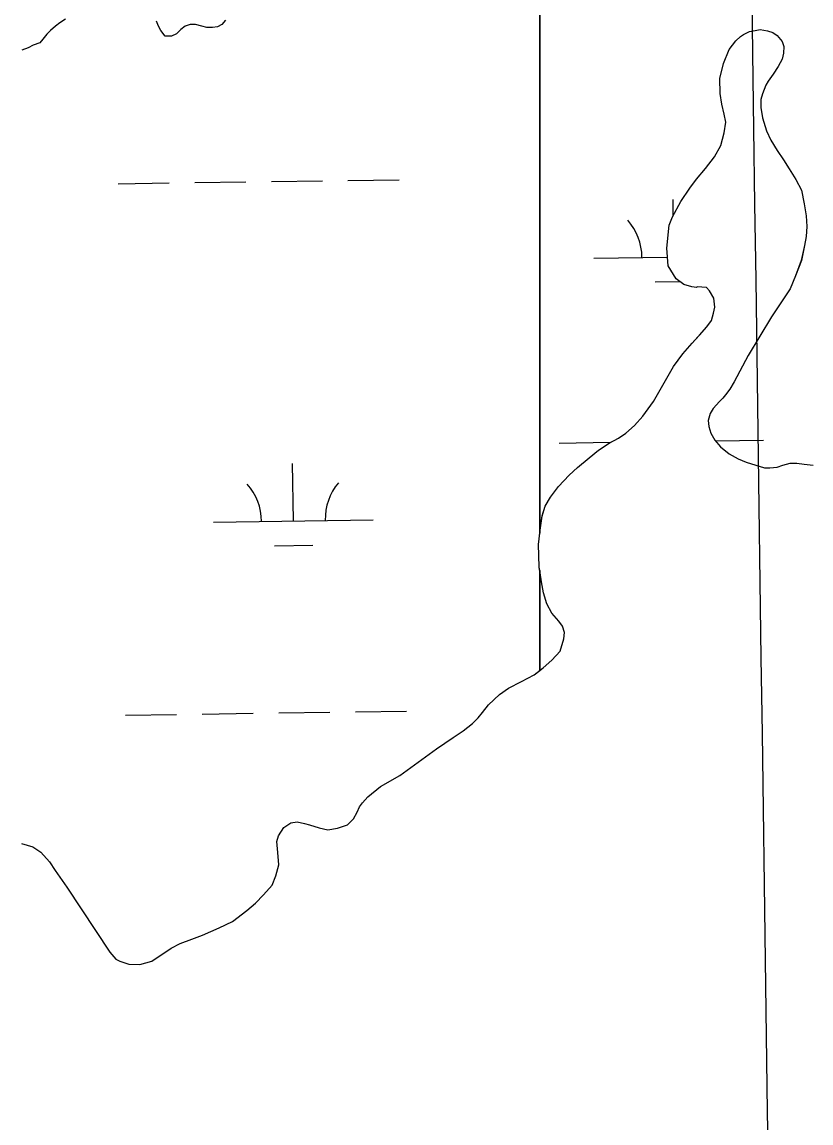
# Model space of a CAD drawing. Extents: x 3767014 to 3805179, y 361544 to 387384.
# Drawn here: x 3789314 to 3789808, y 369061 to 369750 of the extents above; entities that cross this region are included whole.
import ezdxf

# ---------------------------------------------------------------- set-up
doc = ezdxf.new("R2010")
doc.units = 0
for name, color, linetype in [('V-GRID-MAJR', 7, 'Continuous'), ('V-RIVR-EDGE', 7, 'Continuous'), ('V-TOPO-SHOR', 7, 'Continuous'), ('V-WETL-SWMP', 7, 'Continuous')]:
    doc.layers.add(name, color=color, linetype=linetype)

msp = doc.modelspace()

# ---------------------------------------------------------------- linework, layer by layer
at = {"layer": 'V-GRID-MAJR'}
msp.add_spline([(3789806.62, 367223.106), (3789722.043, 373279.937), (3789637.419, 379340.141), (3789552.795, 385400.346), (3789552.748, 385403.717)], degree=3, dxfattribs=at)
at = {"layer": 'V-RIVR-EDGE'}
msp.add_spline([(3785266.865, 377529.211), (3785342.8, 377494.248), (3785391.258, 377467.439), (3785439.72, 377442.249), (3785475.246, 377418.707), (3785525.316, 377389.469), (3785575.383, 377359.422), (3785621.413, 377331.811), (3785722.351, 377269.288), (3785796.661, 377231.094), (3785852.385, 377199.415), (3785928.324, 377166.069), (3785964.678, 377149.804), (3786028.506, 377124.576), (3786060.018, 377113.175), (3786092.316, 377092.068), (3786117.34, 377073.405), (3786135.083, 377053.143), (3786154.458, 377039.347), (3786176.258, 377024.735), (3786206.946, 377006.867), (3786256.211, 376979.248), (3786328.098, 376942.677), (3786374.949, 376919.917), (3786491.265, 376862.208), (3786553.467, 376833.749), (3786619.713, 376805.279), (3786729.589, 376759.718), (3786796.656, 376736.099), (3786845.136, 376718.187), (3786867.767, 376712.469), (3787003.51, 376661.992), (3787089.16, 376631.048), (3787163.496, 376603.367), (3787230.559, 376578.13), (3787257.223, 376568.359), (3787300.044, 376551.27), (3787354.992, 376532.533), (3787409.127, 376512.181), (3787544.074, 376466.558), (3787612.756, 376442.126), (3787657.197, 376425.841), (3787730.724, 376398.162), (3787781.63, 376380.244), (3787834.96, 376361.511), (3787891.524, 376341.961), (3787940, 376322.432), (3787998.976, 376297.215), (3788050.697, 376281.721), (3788117.768, 376259.719), (3788176.757, 376240.164), (3788221.198, 376223.879), (3788259.981, 376209.226), (3788406.252, 376164.383), (3788541.215, 376125.23), (3788606.67, 376104.041), (3788679.39, 376077.173), (3788748.889, 376055.974), (3788871.693, 376005.528), (3788969.454, 375966.467), (3789047.013, 375933.926), (3789119.723, 375903.014), (3789155.253, 375881.09), (3789182.716, 375867.274), (3789214.225, 375854.256), (3789257.04, 375834.74), (3789281.286, 375828.21), (3789303.105, 375821.686), (3789328.955, 375809.491), (3789367.724, 375789.177), (3789414.577, 375767.225), (3789468.708, 375745.255), (3789509.105, 375728.981), (3789555.157, 375710.266), (3789585.849, 375694.015), (3789620.578, 375675.328), (3789681.97, 375646.062), (3789753.859, 375610.3), (3789792.633, 375591.603), (3789842.712, 375566.408), (3789897.64, 375539.584), (3789938.019, 375516.03), (3789968.727, 375506.25), (3790004.289, 375497.265), (3790030.972, 375494.773), (3790047.128, 375487.455), (3790077.007, 375469.589), (3790124.633, 375433.077), (3790192.442, 375382.768), (3790252.165, 375332.478), (3790290.91, 375302.459), (3790337.741, 375271.611), (3790406.357, 375220.491), (3790469.329, 375175.855), (3790570.248, 375106.054), (3790647.751, 375050.868), (3790691.367, 375028.115), (3790744.667, 374997.251), (3790806.838, 374955.852), (3790873.863, 374915.249), (3790932, 374877.903), (3791002.231, 374825.97), (3791052.265, 374782.175), (3791082.927, 374753.793), (3791131.331, 374705.149), (3791170.05, 374664.616), (3791192.631, 374638.681), (3791220.891, 374620.01), (3791288.67, 374557.569), (3791322.577, 374533.223), (3791362.944, 374504.817), (3791396.042, 374480.473), (3791434.785, 374449.645), (3791482.407, 374411.517), (3791534.052, 374365.291), (3791646.192, 374254.216), (3791707.514, 374196.644), (3791738.968, 374161.791), (3791773.65, 374123.694), (3791803.497, 374092.888), (3791829.321, 374070.18), (3791830.912, 374059.662), (3791837.316, 374032.958), (3791849.409, 374017.562), (3791884.123, 373992.405), (3791930.977, 373971.262), (3791954.393, 373955.838), (3791993.134, 373924.202), (3792026.979, 373874.785), (3792047.912, 373836.722), (3792063.186, 373799.482), (3792086.509, 373746.857), (3792112.249, 373690.181), (3792141.261, 373648.864), (3792158.993, 373624.558), (3792177.552, 373607.528), (3792214.702, 373586.409), (3792255.083, 373563.665), (3792301.119, 373538.48), (3792346.34, 373510.871), (3792382.671, 373485.71), (3792422.225, 373455.689), (3792479.537, 373411.875), (3792548.144, 373356.711), (3792619.168, 373298.307), (3792672.431, 373252.077), (3792709.534, 373212.357), (3792750.656, 373162.113), (3792839.385, 373068.08), (3792888.572, 373008.92), (3792945.027, 372945.699), (3792999.062, 372884.91), (3793053.898, 372820.884), (3793149.89, 372720.363), (3793208.761, 372653.092), (3793261.195, 372598.777), (3793315.232, 372538.796), (3793358.792, 372493.399), (3793409.592, 372432.618), (3793462.809, 372367.787), (3793498.283, 372323.219), (3793536.997, 372280.26), (3793578.124, 372232.443), (3793604.724, 372196.792), (3793668.438, 372125.466), (3793703.128, 372090.604), (3793760.41, 372034.66), (3793806.384, 371984.404), (3793839.438, 371942.268), (3793939.427, 371823.136), (3793981.333, 371763.186), (3794029.674, 371688.662), (3794050.609, 371651.408), (3794073.177, 371620.62), (3794178.796, 371488.535), (3794237.625, 371404.28), (3794268.243, 371358.106), (3794301.293, 371314.353), (3794332.724, 371269.794), (3794395.613, 371192), (3794429.476, 371149.862), (3794472.201, 371093.953), (3794523.788, 371024.274), (3794601.175, 370922.181), (3794640.679, 370871.942), (3794687.421, 370805.509), (3794733.389, 370752.828), (3794829.339, 370635.323), (3794895.463, 370557.521), (3794959.948, 370470.826), (3795013.158, 370403.569), (3795070.394, 370329.023), (3795159.854, 370203.448), (3795225.98, 370126.454), (3795296.13, 370041.363), (3795379.18, 369940.065), (3795459.001, 369841.201), (3795508.163, 369772.337), (3795554.103, 369708.333), (3795661.315, 369566.538), (3795715.338, 369500.897), (3795762.105, 369444.169), (3795798.366, 369390.703), (3795915.247, 369234.327), (3795963.601, 369165.465), (3796028.082, 369077.153), (3796043.387, 369052.853), (3796054.672, 369037.459), (3796077.242, 369007.48), (3796148.213, 368927.239), (3796183.677, 368878.627), (3796226.382, 368814.631), (3796275.531, 368740.105), (3796314.222, 368688.25), (3796353.714, 368633.158), (3796401.268, 368567.533), (3796456.873, 368487.33), (3796513.292, 368409.551), (3796545.533, 368365.8), (3796626.113, 368246.716), (3796670.449, 368188.377), (3796704.298, 368140.578), (3796751.041, 368074.145), (3796787.308, 368023.105), (3796838.907, 367958.278), (3796844.528, 367942.09), (3796845.295, 367925.104), (3796846.094, 367921.059), (3796852.559, 367919.425), (3796863.071, 367918.59), (3796875.166, 367904.003), (3796903.398, 367874.01), (3796931.629, 367844.017), (3796952.579, 367812.424), (3796982.392, 367767.87), (3797007.371, 367730.606), (3797037.194, 367690.095), (3797062.185, 367657.684), (3797075.869, 367631.77), (3797095.223, 367609.078), (3797126.665, 367569.372), (3797156.484, 367527.244), (3797212.099, 367451.085), (3797254.808, 367388.706), (3797302.183, 367327.228)], degree=3, dxfattribs=at)
at = {"layer": 'V-TOPO-SHOR'}
for points in [[(3789341.138, 369752.255), (3789337.638, 369749.933), (3789334.915, 369747.993), (3789331.802, 369745.282), (3789329.465, 369742.955), (3789327.128, 369739.851), (3789325.18, 369737.524), (3789320.904, 369735.978), (3789317.793, 369734.43), (3789313.904, 369732.883)], [(3789441.374, 369751.672), (3789439.037, 369748.956), (3789436.313, 369747.408), (3789433.206, 369747.025), (3789429.708, 369747.033), (3789426.601, 369747.815), (3789422.721, 369748.989), (3789419.223, 369748.995), (3789416.114, 369747.836), (3789413.39, 369745.898), (3789410.664, 369743.185), (3789407.553, 369741.636), (3789403.668, 369741.645), (3789400.954, 369745.147), (3789399.406, 369747.868), (3789398.247, 369750.977)], [(3789753.569, 369681.151), (3789754.603, 369687.79), (3789753.591, 369692.9), (3789752.072, 369699.034), (3789751.062, 369705.678), (3789750.826, 369715.129), (3789753.145, 369724.575), (3789756.737, 369733.254), (3789760.833, 369738.609), (3789763.905, 369741.413), (3789765.695, 369742.685), (3789769.531, 369744.467), (3789773.109, 369745.227), (3789776.175, 369745.73), (3789780.77, 369744.956), (3789784.088, 369743.926), (3789786.896, 369742.134), (3789789.954, 369738.296), (3789790.967, 369735.228), (3789790.703, 369730.886), (3789789.931, 369727.313), (3789787.369, 369722.719), (3789784.293, 369717.873), (3789781.219, 369713.538), (3789779.683, 369710.984), (3789777.629, 369705.624), (3789776.599, 369702.051), (3789776.588, 369696.943), (3789777.598, 369690.555), (3789780.137, 369682.376), (3789782.935, 369676.496), (3789786.755, 369670.104), (3789790.828, 369664.22), (3789794.394, 369658.592), (3789798.467, 369651.944), (3789802.031, 369645.296), (3789803.802, 369636.609), (3789805.066, 369629.197), (3789805.307, 369622.555), (3789805.039, 369616.172), (3789804.007, 369610.554), (3789801.945, 369601.107), (3789798.35, 369591.663), (3789795.012, 369583.496), (3789783.23, 369565.893), (3789768.622, 369541.657), (3789759.905, 369525.327), (3789757.087, 369520.733), (3789754.525, 369517.163), (3789752.733, 369515.124), (3789750.429, 369512.83), (3789748.893, 369510.788), (3789746.845, 369508.492), (3789744.795, 369505.432), (3789743.509, 369501.093), (3789744.015, 369497.261), (3789745.283, 369493.171), (3789747.828, 369488.823), (3789751.396, 369484.473), (3789756.751, 369480.121), (3789762.365, 369477.045), (3789767.471, 369474.991), (3789778.958, 369471.393), (3789782.278, 369471.386), (3789786.875, 369471.888), (3789790.455, 369473.158), (3789795.055, 369474.428), (3789799.143, 369474.42), (3789803.739, 369473.643), (3789809.356, 369473.121)], [(3789387.796, 369160.535), (3789395.206, 369162.562), (3789407.483, 369170.713), (3789413.107, 369173.767), (3789420.265, 369176.307), (3789426.911, 369178.848), (3789437.392, 369183.425), (3789445.83, 369187.497), (3789454.784, 369194.376), (3789460.158, 369198.961), (3789465.276, 369204.061), (3789470.652, 369210.18), (3789472.962, 369216.05), (3789474.762, 369222.944), (3789474.267, 369230.607), (3789473.515, 369237.507), (3789474.543, 369241.081), (3789477.873, 369246.182), (3789482.221, 369249.24), (3789486.311, 369249.742), (3789490.907, 369248.712), (3789493.97, 369247.939), (3789500.096, 369246.139), (3789505.458, 369244.851), (3789511.589, 369245.861), (3789517.723, 369247.892), (3789521.563, 369251.716), (3789523.869, 369255.798), (3789525.409, 369259.115), (3789527.201, 369261.667), (3789530.529, 369265.493), (3789538.461, 369271.862), (3789550.481, 369278.735), (3789573.502, 369295.547), (3789583.988, 369302.68), (3789590.126, 369306.756), (3789596.01, 369311.341), (3789599.594, 369314.909), (3789602.41, 369318.225), (3789605.994, 369323.07), (3789612.904, 369329.444), (3789618.532, 369333.519), (3789626.714, 369337.591), (3789634.639, 369341.916), (3789640.267, 369346.248), (3789645.641, 369351.091), (3789651.017, 369356.7), (3789653.331, 369364.358), (3789653.594, 369368.446), (3789652.326, 369372.28), (3789650.032, 369375.348), (3789645.699, 369380.465), (3789642.645, 369386.345), (3789640.615, 369393.247), (3789639.352, 369400.147), (3789637.838, 369409.344), (3789637.597, 369416.498), (3789637.355, 369423.394), (3789638.393, 369432.331), (3789639.688, 369441.271), (3789641.488, 369447.396), (3789644.82, 369453.01), (3789649.942, 369459.639), (3789656.598, 369466.778), (3789661.716, 369471.624), (3789669.134, 369477.737), (3789675.02, 369482.581), (3789681.668, 369486.908), (3789687.549, 369489.964), (3789692.153, 369493.019), (3789697.525, 369497.863), (3789702.647, 369503.726), (3789709.305, 369512.91), (3789721.866, 369534.852), (3789727.756, 369542.757), (3789733.644, 369549.389), (3789738.252, 369554.488), (3789742.86, 369559.588), (3789745.676, 369563.669), (3789746.962, 369568.263), (3789747.736, 369572.095), (3789747.236, 369577.715), (3789744.437, 369582.316), (3789742.653, 369584.364), (3789736.777, 369584.631), (3789736.265, 369584.377), (3789733.457, 369584.639), (3789728.352, 369586.181), (3789723.504, 369589.767), (3789718.669, 369597.949), (3789717.667, 369608.934), (3789719.228, 369623.235), (3789721.282, 369628.595), (3789726.408, 369638.036), (3789732.044, 369646.456), (3789736.398, 369652.065), (3789742.03, 369658.697), (3789747.664, 369666.092), (3789751.511, 369673.237), (3789753.569, 369681.151)], [(3789313.613, 369236.286), (3789320.761, 369234.228), (3789325.862, 369230.898), (3789331.216, 369224.758), (3789334.779, 369219.386), (3789342.167, 369208.9), (3789368.907, 369168.233), (3789372.731, 369163.883), (3789375.283, 369162.601), (3789380.898, 369160.803), (3789387.796, 369160.535)]]:
    msp.add_lwpolyline(points, dxfattribs=at)
at = {"layer": 'V-WETL-SWMP'}
for p, q in [((3789638.183, 370404.31), (3789638.185, 369430.54)), ((3789769.529, 369744.466), (3789773.107, 369745.225)), ((3789773.107, 369745.225), (3789776.173, 369745.73)), ((3789776.173, 369745.73), (3789780.769, 369744.955)), ((3789780.769, 369744.955), (3789784.088, 369743.926)), ((3789756.736, 369733.253), (3789760.833, 369738.608)), ((3789760.833, 369738.608), (3789763.904, 369741.412)), ((3789763.904, 369741.412), (3789765.694, 369742.685)), ((3789765.694, 369742.685), (3789769.529, 369744.466)), ((3789784.088, 369743.926), (3789786.894, 369742.133)), ((3789786.894, 369742.133), (3789789.952, 369738.295)), ((3789789.952, 369738.295), (3789790.967, 369735.228)), ((3789753.143, 369724.575), (3789756.736, 369733.253)), ((3789790.703, 369730.886), (3789789.93, 369727.312)), ((3789790.967, 369735.228), (3789790.703, 369730.886)), ((3789750.825, 369715.129), (3789753.143, 369724.575)), ((3789789.93, 369727.312), (3789787.367, 369722.719)), ((3789784.292, 369717.872), (3789781.218, 369713.536)), ((3789787.367, 369722.719), (3789784.292, 369717.872)), ((3789751.062, 369705.677), (3789750.825, 369715.129)), ((3789779.681, 369710.985), (3789777.627, 369705.625)), ((3789781.218, 369713.536), (3789779.681, 369710.985)), ((3789752.071, 369699.034), (3789751.062, 369705.677)), ((3789777.627, 369705.625), (3789776.598, 369702.051)), ((3789753.591, 369692.901), (3789752.071, 369699.034)), ((3789776.598, 369702.051), (3789776.588, 369696.943)), ((3789776.588, 369696.943), (3789777.597, 369690.555)), ((3789754.603, 369687.79), (3789753.591, 369692.901)), ((3789777.597, 369690.555), (3789780.136, 369682.376)), ((3789753.568, 369681.151), (3789754.603, 369687.79)), ((3789751.509, 369673.237), (3789753.568, 369681.151)), ((3789780.136, 369682.376), (3789782.934, 369676.496)), ((3789782.934, 369676.496), (3789786.753, 369670.103)), ((3789747.665, 369666.092), (3789751.509, 369673.237)), ((3789786.753, 369670.103), (3789790.828, 369664.22)), ((3789742.031, 369658.696), (3789747.665, 369666.092)), ((3789790.828, 369664.22), (3789794.393, 369658.593)), ((3789736.399, 369652.066), (3789742.031, 369658.696)), ((3789794.393, 369658.593), (3789798.467, 369651.944)), ((3789374.119, 369649.296), (3789406.115, 369649.74)), ((3789422.114, 369649.963), (3789454.111, 369650.407)), ((3789470.109, 369650.629), (3789502.106, 369651.074)), ((3789518.105, 369651.296), (3789550.102, 369651.741)), ((3789732.045, 369646.455), (3789736.399, 369652.066)), ((3789798.467, 369651.944), (3789802.03, 369645.296)), ((3789726.409, 369638.037), (3789732.045, 369646.455)), ((3789802.03, 369645.296), (3789803.801, 369636.608)), ((3789721.282, 369628.596), (3789726.409, 369638.037)), ((3789721.759, 369629.475), (3789721.622, 369639.389)), ((3789803.801, 369636.608), (3789805.064, 369629.198)), ((3789719.228, 369623.236), (3789721.282, 369628.596)), ((3789805.064, 369629.198), (3789805.306, 369622.556)), ((3789717.668, 369608.935), (3789719.228, 369623.236)), ((3789805.306, 369622.556), (3789805.038, 369616.171)), ((3789805.038, 369616.171), (3789804.005, 369610.554)), ((3789718.668, 369597.949), (3789717.668, 369608.935)), ((3789804.005, 369610.554), (3789801.944, 369601.107)), ((3789672.127, 369602.698), (3789718.177, 369603.338)), ((3789801.944, 369601.107), (3789798.35, 369591.663)), ((3789723.505, 369589.766), (3789718.668, 369597.949)), ((3789710.337, 369587.797), (3789725.874, 369588.013)), ((3789728.351, 369586.18), (3789723.505, 369589.766)), ((3789733.457, 369584.638), (3789728.351, 369586.18)), ((3789798.35, 369591.663), (3789795.013, 369583.495)), ((3789736.266, 369584.377), (3789733.457, 369584.638)), ((3789736.777, 369584.631), (3789736.266, 369584.377)), ((3789742.652, 369584.364), (3789736.777, 369584.631)), ((3789744.436, 369582.317), (3789742.652, 369584.364)), ((3789747.236, 369577.714), (3789744.436, 369582.317)), ((3789795.013, 369583.495), (3789783.229, 369565.894)), ((3789747.736, 369572.094), (3789747.236, 369577.714)), ((3789745.676, 369563.669), (3789746.962, 369568.264)), ((3789746.962, 369568.264), (3789747.736, 369572.094)), ((3789783.229, 369565.894), (3789768.622, 369541.657)), ((3789733.643, 369549.388), (3789742.859, 369559.587)), ((3789742.859, 369559.587), (3789745.676, 369563.669)), ((3789727.755, 369542.758), (3789733.643, 369549.388)), ((3789721.865, 369534.852), (3789727.755, 369542.758)), ((3789768.622, 369541.657), (3789759.905, 369525.326)), ((3789709.306, 369512.909), (3789721.865, 369534.852)), ((3789759.905, 369525.326), (3789757.087, 369520.734)), ((3789754.525, 369517.163), (3789752.733, 369515.123)), ((3789757.087, 369520.734), (3789754.525, 369517.163)), ((3789702.647, 369503.727), (3789709.306, 369512.909)), ((3789748.893, 369510.788), (3789746.845, 369508.493)), ((3789750.43, 369512.829), (3789748.893, 369510.788)), ((3789752.733, 369515.123), (3789750.43, 369512.829)), ((3789697.526, 369497.862), (3789702.647, 369503.727)), ((3789744.796, 369505.432), (3789743.51, 369501.092)), ((3789746.845, 369508.493), (3789744.796, 369505.432)), ((3789692.153, 369493.019), (3789697.526, 369497.862)), ((3789743.51, 369501.092), (3789744.014, 369497.26)), ((3789744.014, 369497.26), (3789745.283, 369493.171)), ((3789681.668, 369486.909), (3789687.549, 369489.963)), ((3789687.549, 369489.963), (3789692.153, 369493.019)), ((3789745.283, 369493.171), (3789747.829, 369488.823)), ((3789650.324, 369486.952), (3789682.321, 369487.397)), ((3789675.019, 369482.58), (3789681.668, 369486.909)), ((3789747.829, 369488.823), (3789751.396, 369484.474)), ((3789748.247, 369488.313), (3789778.312, 369488.73)), ((3789751.396, 369484.474), (3789756.752, 369480.121)), ((3789661.715, 369471.623), (3789669.134, 369477.738)), ((3789669.134, 369477.738), (3789675.019, 369482.58)), ((3789756.752, 369480.121), (3789762.365, 369477.045)), ((3789762.365, 369477.045), (3789767.47, 369474.991)), ((3789483.905, 369438.197), (3789483.405, 369474.193)), ((3789656.597, 369466.779), (3789661.715, 369471.623)), ((3789767.47, 369474.991), (3789778.957, 369471.393)), ((3789778.957, 369471.393), (3789782.278, 369471.386)), ((3789782.278, 369471.386), (3789786.876, 369471.888)), ((3789786.876, 369471.888), (3789790.455, 369473.158)), ((3789790.455, 369473.158), (3789795.055, 369474.427)), ((3789795.055, 369474.427), (3789799.142, 369474.419)), ((3789799.142, 369474.419), (3789803.738, 369473.643)), ((3789803.738, 369473.643), (3789809.357, 369473.121)), ((3789649.941, 369459.64), (3789656.597, 369466.779)), ((3789644.82, 369453.009), (3789649.941, 369459.64)), ((3789641.488, 369447.396), (3789644.82, 369453.009)), ((3789639.688, 369441.27), (3789641.488, 369447.396)), ((3789433.91, 369437.502), (3789533.9, 369438.891)), ((3789638.394, 369432.332), (3789639.688, 369441.27)), ((3789638.185, 369430.54), (3789638.394, 369432.332)), ((3789472.121, 369422.6), (3789496.118, 369422.934)), ((3789426.735, 369317.32), (3789458.732, 369317.764)), ((3789474.73, 369317.987), (3789506.727, 369318.431)), ((3789522.725, 369318.653), (3789554.722, 369319.098)), ((3789378.739, 369316.653), (3789410.736, 369317.098))]:
    msp.add_line(p, q, dxfattribs=at)
for points in [[(3789638.185, 369430.54), (3789638.185, 370404.311)], [(3789341.139, 369752.256), (3789337.638, 369749.932), (3789334.914, 369747.994), (3789331.801, 369745.281), (3789329.465, 369742.955), (3789327.128, 369739.851), (3789325.181, 369737.524), (3789320.904, 369735.978), (3789317.793, 369734.43), (3789313.905, 369732.884)], [(3789441.373, 369751.671), (3789439.037, 369748.956), (3789436.314, 369747.407), (3789433.206, 369747.025), (3789429.709, 369747.032), (3789426.602, 369747.815), (3789422.72, 369748.988), (3789419.223, 369748.995), (3789416.113, 369747.835), (3789413.389, 369745.898), (3789410.664, 369743.184), (3789407.553, 369741.636), (3789403.668, 369741.644), (3789400.955, 369745.146), (3789399.407, 369747.868), (3789398.247, 369750.978)], [(3789490.906, 369248.711), (3789493.97, 369247.939), (3789500.096, 369246.139), (3789505.458, 369244.851), (3789511.59, 369245.861), (3789517.724, 369247.892), (3789521.563, 369251.716), (3789523.87, 369255.798), (3789525.409, 369259.116), (3789527.202, 369261.667), (3789530.53, 369265.492), (3789538.461, 369271.862), (3789550.48, 369278.735), (3789573.502, 369295.548), (3789583.988, 369302.68), (3789590.127, 369306.755), (3789596.011, 369311.341), (3789599.594, 369314.91), (3789602.41, 369318.225), (3789605.995, 369323.071), (3789612.904, 369329.443), (3789618.532, 369333.519), (3789626.714, 369337.59), (3789634.64, 369341.917), (3789638.185, 369344.645), (3789638.185, 369407.233), (3789637.838, 369409.344), (3789637.596, 369416.497), (3789637.354, 369423.394), (3789638.185, 369430.54)], [(3789313.613, 369236.287), (3789320.761, 369234.229), (3789325.863, 369230.899), (3789331.215, 369224.758), (3789334.78, 369219.387), (3789342.167, 369208.9), (3789368.908, 369168.234), (3789372.731, 369163.884), (3789375.283, 369162.602), (3789380.898, 369160.803), (3789387.795, 369160.534), (3789395.206, 369162.563), (3789407.483, 369170.713), (3789413.108, 369173.767), (3789420.265, 369176.307), (3789426.911, 369178.848), (3789437.393, 369183.426), (3789445.83, 369187.496), (3789454.784, 369194.375), (3789460.157, 369198.962), (3789465.275, 369204.061), (3789470.651, 369210.181), (3789472.962, 369216.051), (3789474.763, 369222.944), (3789474.267, 369230.608), (3789473.515, 369237.506), (3789474.543, 369241.08), (3789477.874, 369246.182), (3789482.222, 369249.239), (3789486.31, 369249.742), (3789490.906, 369248.711)]]:
    msp.add_lwpolyline(points, dxfattribs=at)
msp.add_lwpolyline([(3789638.185, 369407.233), (3789638.185, 369344.645), (3789640.268, 369346.248), (3789645.642, 369351.091), (3789651.017, 369356.7), (3789653.331, 369364.358), (3789653.594, 369368.445), (3789652.325, 369372.279), (3789650.032, 369375.348), (3789645.699, 369380.465), (3789642.646, 369386.346), (3789640.616, 369393.247), (3789639.352, 369400.146)], close=True, dxfattribs=at)
for centre, start, end in [((3789666.878, 369603.1), 0.024037, 41.567695), ((3789539.136, 369439.439), 140.024034, 181.567693), ((3789428.661, 369437.904), 0.024037, 41.567696)]:
    msp.add_arc(centre, 35.246, start, end, dxfattribs=at)

doc.saveas('drawing.dxf')
